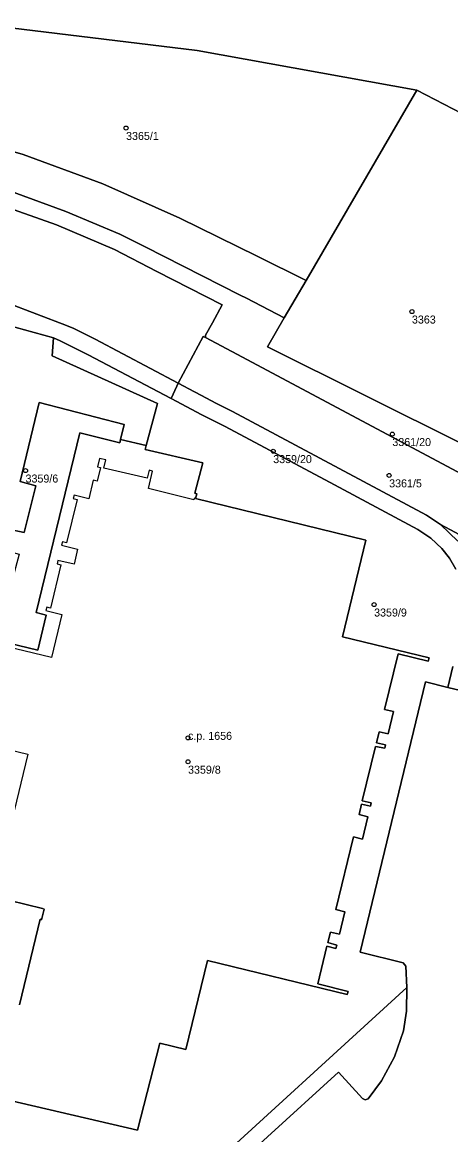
# Model space of a CAD drawing. Extents: x -878211 to -870363, y -1058464 to -1052522.
# Drawn here: x -874901.5 to -874847.9, y -1056169.5 to -1056030.5 of the extents above; entities that cross this region are included whole.
import ezdxf

# ---------------------------------------------------------------- set-up
doc = ezdxf.new("R2010")
doc.units = 0
for name, color, linetype in [('Definiční body', 7, 'Continuous'), ('Polygon budovy', 7, 'Continuous'), ('Polygon parcely', 7, 'Continuous')]:
    doc.layers.add(name, color=color, linetype=linetype)

msp = doc.modelspace()

# ---------------------------------------------------------------- linework, layer by layer
at = {"layer": 'Definiční body'}
for centre in [(-874888.49, -1056043.72994), (-874852.74, -1056066.66994), (-874855.19, -1056081.97994), (-874870.09, -1056084.10994), (-874901.06, -1056086.53994), (-874855.59, -1056087.13994), (-874857.47, -1056103.27994), (-874880.74, -1056119.92994), (-874880.74, -1056122.91994)]:
    msp.add_circle(centre, 0.25, dxfattribs=at)
at = {"layer": 'Polygon budovy'}
for points in [[(-874906.43, -1056164.46), (-874887.04, -1056168.96), (-874884.26, -1056158.08), (-874881.02, -1056158.86), (-874878.3, -1056147.76), (-874860.84, -1056152.02), (-874860.72, -1056151.62), (-874864.52, -1056150.67), (-874863.38, -1056145.98), (-874862.25, -1056146.27), (-874862.15, -1056145.82), (-874863.25, -1056145.52), (-874862.93, -1056144.2), (-874861.82, -1056144.48), (-874861.13, -1056141.69), (-874862.24, -1056141.39), (-874860.04, -1056132.31), (-874858.92, -1056132.6), (-874858.24, -1056129.81), (-874859.34, -1056129.49), (-874859.04, -1056128.23), (-874857.93, -1056128.48), (-874857.82, -1056128.05), (-874858.95, -1056127.79), (-874857.3, -1056120.99), (-874856.13, -1056121.23), (-874856.04, -1056120.82), (-874857.19, -1056120.55), (-874856.86, -1056119.19), (-874855.71, -1056119.42), (-874855.04, -1056116.62), (-874856.17, -1056116.37), (-874854.48, -1056109.44), (-874850.71, -1056110.33), (-874850.57, -1056109.92), (-874861.42, -1056107.32), (-874858.51, -1056095.22), (-874879.81, -1056090.02), (-874879.97, -1056089.98), (-874880.02, -1056090.17), (-874885.7, -1056088.79), (-874885.17, -1056086.59), (-874885.59, -1056086.49), (-874885.84, -1056087.5), (-874891.25, -1056086.21), (-874891.01, -1056085.2), (-874891.81, -1056085.01), (-874892.06, -1056086.07), (-874891.7, -1056086.16), (-874892.11, -1056087.86), (-874892.6, -1056087.74), (-874893.15, -1056090.05), (-874895, -1056089.61), (-874895.1, -1056090.04), (-874894.61, -1056090.16), (-874895.93, -1056095.55), (-874896.43, -1056095.43), (-874896.56, -1056095.87), (-874894.56, -1056096.34), (-874895, -1056098.24), (-874897.01, -1056097.78), (-874897.12, -1056098.2), (-874896.63, -1056098.31), (-874897.93, -1056103.71), (-874898.41, -1056103.58), (-874898.51, -1056104.01), (-874896.52, -1056104.5), (-874897.83, -1056109.9), (-874905.67, -1056108.01)], [(-874908.61, -1056120.1), (-874900.78, -1056121.98), (-874905.11, -1056139.75), (-874898.94, -1056141.27), (-874898.75, -1056141.32), (-874899.06, -1056142.65), (-874899.25, -1056142.6), (-874901.82, -1056153.29)]]:
    msp.add_lwpolyline(points, dxfattribs=at)
at = {"layer": 'Polygon parcely'}
for points in [[(-874865.98, -1056062.76), (-874852.12, -1056038.98), (-874879.61, -1056034.05), (-874908.83, -1056030.51), (-874946.8, -1056031.35), (-874972.7, -1056035.79), (-874988.99, -1056042.94), (-874988.72, -1056042.97), (-874987.09, -1056043.11), (-874981.9, -1056043.98), (-874976.82, -1056044.27), (-874969.16, -1056040.91), (-874968.15, -1056038.54), (-874966.99, -1056037.58), (-874964.18, -1056036.81), (-874954.36, -1056036.9), (-874943.19, -1056037.7), (-874932.69, -1056039.86), (-874922.03, -1056042.11), (-874911.42, -1056044.13), (-874901.36, -1056047.04), (-874891.41, -1056050.72), (-874881.75, -1056054.98), (-874872.09, -1056059.75)], [(-874868.71, -1056067.43), (-874870.82, -1056071.06), (-874846.2, -1056083.33), (-874841.84, -1056075.82), (-874838.24, -1056069.79), (-874836.17, -1056064.28), (-874832.74, -1056063.39), (-874832.25, -1056063.26), (-874836.84, -1056052.93), (-874842.6, -1056045.64), (-874845.38, -1056042.49), (-874852.12, -1056038.98), (-874865.98, -1056062.76)], [(-874898.47, -1056104.6), (-874899.75, -1056104.28), (-874894.29, -1056081.82), (-874889.28, -1056083.08), (-874889.19, -1056082.64), (-874888.74, -1056080.79), (-874899.35, -1056078.02), (-874901.75, -1056087.88), (-874899.78, -1056088.45), (-874901.22, -1056094.29), (-874903.21, -1056093.86), (-874903.88, -1056096.43), (-874901.84, -1056096.96), (-874903.51, -1056103.18), (-874905.52, -1056102.86), (-874906.65, -1056107.25), (-874899.53, -1056108.96)]]:
    msp.add_lwpolyline(points, close=True, dxfattribs=at)
for points in [[(-874908.83, -1056030.51), (-874879.61, -1056034.05), (-874852.12, -1056038.98)], [(-874852.12, -1056038.98), (-874845.38, -1056042.49)], [(-874903.4, -1056051.47), (-874896.01, -1056054.14), (-874889.27, -1056056.97), (-874886.1, -1056058.59), (-874874.23, -1056064.62), (-874873.44, -1056065), (-874868.71, -1056067.43), (-874865.98, -1056062.76), (-874872.09, -1056059.75), (-874881.75, -1056054.98), (-874891.41, -1056050.72), (-874901.36, -1056047.04), (-874911.42, -1056044.13)], [(-874846.2, -1056083.33), (-874870.82, -1056071.06), (-874868.71, -1056067.43), (-874873.44, -1056065), (-874874.23, -1056064.62), (-874886.1, -1056058.59), (-874889.27, -1056056.97), (-874896.01, -1056054.14), (-874903.4, -1056051.47)], [(-874878.55, -1056069.92), (-874878.54, -1056069.62), (-874877.7, -1056068.07), (-874876.48, -1056065.82), (-874884.63, -1056061.64), (-874889.94, -1056058.92), (-874897.2, -1056055.84), (-874903.91, -1056053.43)], [(-874903.91, -1056053.43), (-874897.2, -1056055.84), (-874889.94, -1056058.92), (-874884.63, -1056061.64), (-874876.48, -1056065.82), (-874877.7, -1056068.07), (-874878.54, -1056069.62), (-874878.55, -1056069.92), (-874873.92, -1056072.38), (-874840.89, -1056090)], [(-874903.63, -1056068.26), (-874897.56, -1056069.94), (-874896.73, -1056070.34), (-874895.88, -1056070.72), (-874893.22, -1056072.08), (-874882.85, -1056077.54), (-874882.15, -1056075.97), (-874881.97, -1056075.62), (-874892.35, -1056070.13), (-874895.02, -1056068.77), (-874895.92, -1056068.4), (-874903.37, -1056065.59)], [(-874903.37, -1056065.59), (-874895.92, -1056068.4), (-874895.02, -1056068.77), (-874892.35, -1056070.13), (-874881.97, -1056075.62), (-874878.84, -1056069.76), (-874878.55, -1056069.92)], [(-874903.21, -1056093.86), (-874901.22, -1056094.29), (-874899.78, -1056088.45), (-874901.75, -1056087.88), (-874899.35, -1056078.02), (-874888.74, -1056080.79), (-874889.19, -1056082.64), (-874885.99, -1056083.41), (-874884.56, -1056078.13), (-874897.75, -1056072.21), (-874897.56, -1056069.94), (-874903.63, -1056068.26)], [(-874847.27, -1056098.87), (-874848.03, -1056097.48), (-874848.99, -1056096.25), (-874850.36, -1056094.99), (-874852, -1056093.88), (-874862.44, -1056088.32), (-874876.09, -1056081.04), (-874879.02, -1056079.56), (-874882.85, -1056077.54), (-874893.22, -1056072.08), (-874895.88, -1056070.72), (-874896.73, -1056070.34), (-874897.56, -1056069.94), (-874897.75, -1056072.21), (-874884.56, -1056078.13), (-874885.99, -1056083.41), (-874886.09, -1056083.88), (-874878.91, -1056085.57), (-874879.87, -1056089.37), (-874879.63, -1056089.42), (-874879.81, -1056090.02), (-874858.51, -1056095.22), (-874861.42, -1056107.32), (-874850.57, -1056109.92), (-874850.71, -1056110.33), (-874854.48, -1056109.44), (-874856.17, -1056116.37), (-874855.04, -1056116.62), (-874855.71, -1056119.42), (-874856.86, -1056119.19), (-874857.19, -1056120.55), (-874856.04, -1056120.82), (-874856.13, -1056121.23), (-874857.3, -1056120.99), (-874858.95, -1056127.79), (-874857.82, -1056128.05), (-874857.93, -1056128.48), (-874859.04, -1056128.23), (-874859.34, -1056129.49), (-874858.24, -1056129.81), (-874858.92, -1056132.6), (-874860.04, -1056132.31), (-874862.24, -1056141.39), (-874861.13, -1056141.69), (-874861.82, -1056144.48), (-874862.93, -1056144.2), (-874863.25, -1056145.52), (-874862.15, -1056145.82), (-874862.25, -1056146.27), (-874863.38, -1056145.98), (-874864.52, -1056150.67), (-874860.72, -1056151.62), (-874860.84, -1056152.02), (-874878.3, -1056147.76), (-874881.02, -1056158.86), (-874884.26, -1056158.08), (-874887.04, -1056168.96), (-874906.43, -1056164.46)], [(-874840.89, -1056090), (-874873.92, -1056072.38), (-874878.55, -1056069.92), (-874878.84, -1056069.76), (-874881.97, -1056075.62), (-874879.95, -1056076.69), (-874879.07, -1056077.15), (-874877.28, -1056078.09), (-874875.16, -1056079.17), (-874850.9, -1056092.09), (-874849.19, -1056093.26), (-874832.49, -1056102.19)], [(-874847.02, -1056095.34), (-874849.19, -1056093.26), (-874850.9, -1056092.09), (-874875.16, -1056079.17), (-874877.28, -1056078.09), (-874879.07, -1056077.15), (-874879.95, -1056076.69), (-874881.97, -1056075.62), (-874882.15, -1056075.97), (-874882.85, -1056077.54), (-874879.02, -1056079.56), (-874876.09, -1056081.04), (-874862.44, -1056088.32), (-874852, -1056093.88), (-874850.36, -1056094.99), (-874848.99, -1056096.25), (-874848.03, -1056097.48), (-874847.27, -1056098.87)], [(-874906.43, -1056164.46), (-874887.04, -1056168.96), (-874884.26, -1056158.08), (-874881.02, -1056158.86), (-874878.3, -1056147.76), (-874860.84, -1056152.02), (-874860.72, -1056151.62), (-874864.52, -1056150.67), (-874863.38, -1056145.98), (-874862.25, -1056146.27), (-874862.15, -1056145.82), (-874863.25, -1056145.52), (-874862.93, -1056144.2), (-874861.82, -1056144.48), (-874861.13, -1056141.69), (-874862.24, -1056141.39), (-874860.04, -1056132.31), (-874858.92, -1056132.6), (-874858.24, -1056129.81), (-874859.34, -1056129.49), (-874859.04, -1056128.23), (-874857.93, -1056128.48), (-874857.82, -1056128.05), (-874858.95, -1056127.79), (-874857.3, -1056120.99), (-874856.13, -1056121.23), (-874856.04, -1056120.82), (-874857.19, -1056120.55), (-874856.86, -1056119.19), (-874855.71, -1056119.42), (-874855.04, -1056116.62), (-874856.17, -1056116.37), (-874854.48, -1056109.44), (-874850.71, -1056110.33), (-874850.57, -1056109.92), (-874861.42, -1056107.32), (-874858.51, -1056095.22), (-874879.81, -1056090.02), (-874879.63, -1056089.42), (-874879.87, -1056089.37), (-874878.91, -1056085.57), (-874886.09, -1056083.88), (-874885.99, -1056083.41), (-874889.19, -1056082.64), (-874889.28, -1056083.08), (-874894.29, -1056081.82), (-874899.75, -1056104.28), (-874898.47, -1056104.6), (-874899.53, -1056108.96), (-874906.65, -1056107.25)], [(-874832.49, -1056102.19), (-874849.19, -1056093.26), (-874847.02, -1056095.34)], [(-874880.03, -1056175.43), (-874853.37, -1056151.14), (-874853.49, -1056148.45), (-874853.85, -1056148.03), (-874859.23, -1056146.69), (-874851.06, -1056112.95), (-874848.25, -1056113.63), (-874847.63, -1056111.03)], [(-874847.63, -1056111.03), (-874848.25, -1056113.63), (-874846.68, -1056114.01)], [(-874846.68, -1056114.01), (-874848.25, -1056113.63), (-874851.06, -1056112.95), (-874859.23, -1056146.69), (-874853.85, -1056148.03), (-874853.49, -1056148.45), (-874853.37, -1056151.14), (-874853.42, -1056154.08), (-874853.78, -1056156.55), (-874854.91, -1056159.77), (-874856.56, -1056162.8), (-874858.2, -1056165.05), (-874858.58, -1056165.18), (-874858.92, -1056165.01), (-874861.94, -1056161.69), (-874879.7, -1056177.85)], [(-874901.82, -1056153.29), (-874899.25, -1056142.6), (-874899.06, -1056142.65), (-874898.75, -1056141.32), (-874898.94, -1056141.27), (-874905.11, -1056139.75)], [(-874905.11, -1056139.75), (-874898.94, -1056141.27), (-874898.75, -1056141.32), (-874899.06, -1056142.65), (-874899.25, -1056142.6), (-874901.82, -1056153.29)], [(-874879.7, -1056177.85), (-874861.94, -1056161.69), (-874858.92, -1056165.01), (-874858.58, -1056165.18), (-874858.2, -1056165.05), (-874856.56, -1056162.8), (-874854.91, -1056159.77), (-874853.78, -1056156.55), (-874853.42, -1056154.08), (-874853.37, -1056151.14), (-874880.03, -1056175.43)]]:
    msp.add_lwpolyline(points, dxfattribs=at)

# ---------------------------------------------------------------- texts
at = {"layer": 'Definiční body'}
for s, p in [('3365/1', (-874888.49, -1056045.219)), ('3363', (-874852.74, -1056068.159)), ('3361/20', (-874855.19, -1056083.469)), ('3359/20', (-874870.09, -1056085.599)), ('3359/6', (-874901.06, -1056088.029)), ('3361/5', (-874855.59, -1056088.629)), ('3359/9', (-874857.47, -1056104.769)), ('c.p. 1656', (-874880.74, -1056120.179)), ('3359/8', (-874880.74, -1056124.409))]:
    msp.add_text(s, height=0.999996, dxfattribs=at).set_placement(p)

doc.saveas('drawing.dxf')
